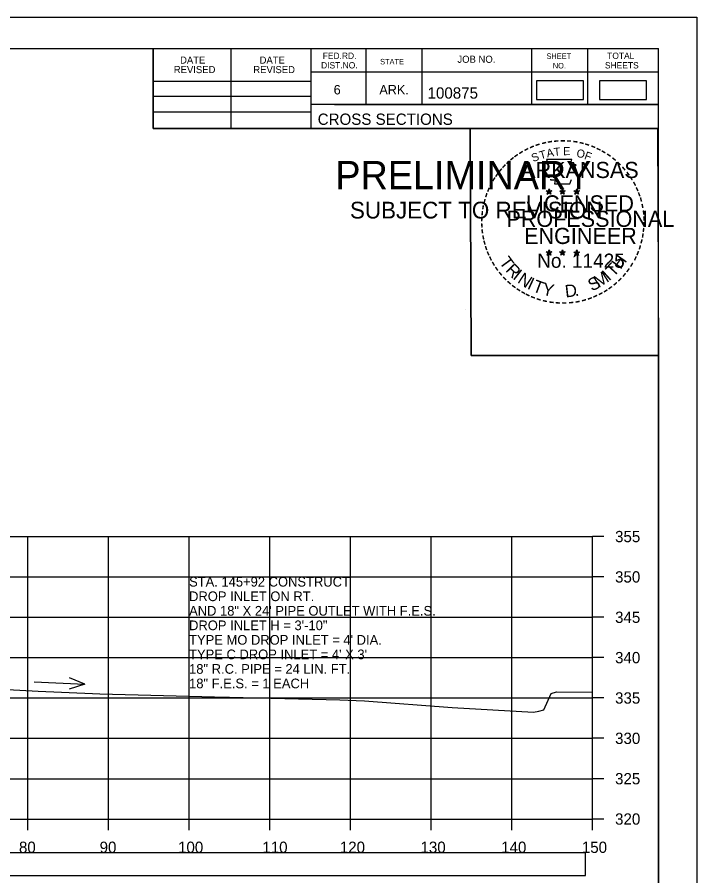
# Model space of a CAD drawing. Extents: x 1368122 to 1710785, y 373130 to 557566.
# Drawn here: x 1369100.9 to 1369185.2, y 379637.4 to 379743.8 of the extents above; entities that cross this region are included whole.
import ezdxf

# ---------------------------------------------------------------- set-up
doc = ezdxf.new("R2010")
doc.units = 0
for name, color, linetype in [('R_Alt Surface', 7, 'Continuous'), ('R_Axis', 7, 'Continuous'), ('R_Axis Annot', 7, 'Continuous'), ('R_Border', 7, 'Continuous'), ('R_Border PE', 7, 'Continuous'), ('R_Border Prem', 7, 'Continuous'), ('R_Drive', 7, 'Continuous'), ('R_Exist Surface', 7, 'Continuous'), ('R_Grid', 7, 'Continuous'), ('R_No Plot', 7, 'Continuous'), ('R_Water Annot', 7, 'Continuous')]:
    doc.layers.add(name, color=color, linetype=linetype)

msp = doc.modelspace()

# ---------------------------------------------------------------- linework, layer by layer
at = {"layer": 'R_Alt Surface'}
msp.add_lwpolyline([(1368873.07, 379637.44), (1369171.37, 379637.44), (1369171.37, 379640.26), (1368873.07, 379640.26)], close=True, dxfattribs=at)
at = {"layer": 'R_Axis'}
for p, q in [((1369172.22, 379644.45), (1369172.22, 379679.45)), ((1369173.62, 379679.45), (1369172.22, 379679.45)), ((1369173.62, 379674.45), (1369172.22, 379674.45)), ((1369173.62, 379669.45), (1369172.22, 379669.45)), ((1369173.62, 379664.45), (1369172.22, 379664.45)), ((1369173.62, 379659.45), (1369172.22, 379659.45)), ((1369173.62, 379654.45), (1369172.22, 379654.45)), ((1369173.62, 379649.45), (1369172.22, 379649.45)), ((1368872.22, 379644.45), (1369172.22, 379644.45)), ((1369102.22, 379643.05), (1369102.22, 379644.45)), ((1369112.22, 379643.05), (1369112.22, 379644.45)), ((1369122.22, 379643.05), (1369122.22, 379644.45)), ((1369132.22, 379643.05), (1369132.22, 379644.45)), ((1369142.22, 379643.05), (1369142.22, 379644.45)), ((1369152.22, 379643.05), (1369152.22, 379644.45)), ((1369162.22, 379643.05), (1369162.22, 379644.45)), ((1369172.22, 379643.05), (1369172.22, 379644.45)), ((1369173.62, 379644.45), (1369172.22, 379644.45))]:
    msp.add_line(p, q, dxfattribs=at)
at = {"layer": 'R_Border'}
for p, q in [((1368864.22, 379739.91), (1369180.4, 379739.91)), ((1369117.76, 379730.03), (1369117.76, 379739.91)), ((1369127.44, 379730.03), (1369127.44, 379739.91)), ((1369137.3, 379739.91), (1369137.3, 379730.03)), ((1369144.14, 379739.91), (1369144.14, 379732.97)), ((1369151.08, 379739.91), (1369151.08, 379732.97)), ((1369164.66, 379739.91), (1369164.66, 379732.97)), ((1369171.6, 379739.91), (1369171.6, 379732.97)), ((1369180.4, 379534.45), (1369180.4, 379739.91)), ((1369180.4, 379736.97), (1369137.3, 379736.97)), ((1369180.4, 379736.99), (1369180.4, 379736.99)), ((1369117.76, 379735.89), (1369137.3, 379735.89)), ((1369117.76, 379734.03), (1369137.3, 379734.03)), ((1369180.4, 379732.97), (1369137.3, 379732.97)), ((1369140.26, 379732.97), (1369180.4, 379732.97)), ((1369117.76, 379732.09), (1369137.3, 379732.09)), ((1369180.4, 379730.03), (1369117.76, 379730.03))]:
    msp.add_line(p, q, dxfattribs=at)
at = {"layer": 'R_Border PE'}
for p, q in [((1369166.49, 379722.28), (1369166.83, 379722.17)), ((1369166.49, 379722.28), (1369166.74, 379722.24)), ((1369166.49, 379722.28), (1369166.72, 379722.16)), ((1369166.62, 379721.88), (1369166.83, 379722.17)), ((1369166.62, 379721.88), (1369166.74, 379722.12)), ((1369166.62, 379721.88), (1369166.83, 379722.09)), ((1369166.83, 379722.54), (1369166.79, 379722.29)), ((1369166.83, 379722.17), (1369166.83, 379722.54)), ((1369166.83, 379722.54), (1369166.88, 379722.29)), ((1369167.18, 379722.28), (1369166.83, 379722.17)), ((1369167.05, 379721.88), (1369166.83, 379722.17)), ((1369167.05, 379721.88), (1369166.83, 379722.09)), ((1369167.18, 379722.28), (1369166.9, 379722.24)), ((1369167.05, 379721.88), (1369166.91, 379722.17)), ((1369167.18, 379722.28), (1369166.98, 379722.18)), ((1369168.16, 379722.28), (1369168.5, 379722.17)), ((1369168.16, 379722.28), (1369168.41, 379722.24)), ((1369168.16, 379722.28), (1369168.39, 379722.16)), ((1369168.29, 379721.88), (1369168.5, 379722.17)), ((1369168.29, 379721.88), (1369168.41, 379722.12)), ((1369168.29, 379721.88), (1369168.5, 379722.09)), ((1369168.5, 379722.54), (1369168.46, 379722.29)), ((1369168.5, 379722.17), (1369168.5, 379722.54)), ((1369168.5, 379722.54), (1369168.55, 379722.29)), ((1369168.85, 379722.28), (1369168.5, 379722.17)), ((1369168.72, 379721.88), (1369168.5, 379722.17)), ((1369168.72, 379721.88), (1369168.5, 379722.09)), ((1369168.85, 379722.28), (1369168.57, 379722.24)), ((1369168.72, 379721.88), (1369168.58, 379722.17)), ((1369168.85, 379722.28), (1369168.65, 379722.18)), ((1369169.92, 379722.27), (1369170.27, 379722.16)), ((1369169.92, 379722.27), (1369170.17, 379722.23)), ((1369169.92, 379722.27), (1369170.16, 379722.15)), ((1369170.05, 379721.86), (1369170.27, 379722.16)), ((1369170.05, 379721.86), (1369170.18, 379722.11)), ((1369170.05, 379721.86), (1369170.27, 379722.08)), ((1369170.27, 379722.53), (1369170.23, 379722.27)), ((1369170.27, 379722.16), (1369170.27, 379722.53)), ((1369170.27, 379722.53), (1369170.32, 379722.28)), ((1369170.62, 379722.27), (1369170.27, 379722.16)), ((1369170.48, 379721.86), (1369170.27, 379722.16)), ((1369170.48, 379721.86), (1369170.27, 379722.08)), ((1369170.62, 379722.27), (1369170.33, 379722.22)), ((1369170.48, 379721.86), (1369170.34, 379722.16)), ((1369170.62, 379722.27), (1369170.41, 379722.17)), ((1369166.48, 379714.71), (1369166.83, 379714.6)), ((1369166.48, 379714.71), (1369166.73, 379714.67)), ((1369166.48, 379714.71), (1369166.72, 379714.59)), ((1369166.61, 379714.3), (1369166.83, 379714.6)), ((1369166.61, 379714.3), (1369166.74, 379714.55)), ((1369166.61, 379714.3), (1369166.83, 379714.52)), ((1369166.83, 379714.97), (1369166.79, 379714.71)), ((1369166.83, 379714.6), (1369166.83, 379714.97)), ((1369166.83, 379714.97), (1369166.88, 379714.72)), ((1369167.18, 379714.71), (1369166.83, 379714.6)), ((1369167.04, 379714.3), (1369166.83, 379714.6)), ((1369167.04, 379714.3), (1369166.83, 379714.52)), ((1369167.18, 379714.71), (1369166.89, 379714.66)), ((1369167.04, 379714.3), (1369166.91, 379714.59)), ((1369167.18, 379714.71), (1369166.97, 379714.61)), ((1369168.15, 379714.71), (1369168.5, 379714.6)), ((1369168.15, 379714.71), (1369168.4, 379714.67)), ((1369168.15, 379714.71), (1369168.39, 379714.59)), ((1369168.28, 379714.3), (1369168.5, 379714.6)), ((1369168.28, 379714.3), (1369168.41, 379714.55)), ((1369168.28, 379714.3), (1369168.5, 379714.52)), ((1369168.5, 379714.97), (1369168.46, 379714.71)), ((1369168.5, 379714.6), (1369168.5, 379714.97)), ((1369168.5, 379714.97), (1369168.55, 379714.72)), ((1369168.85, 379714.71), (1369168.5, 379714.6)), ((1369168.71, 379714.3), (1369168.5, 379714.6)), ((1369168.71, 379714.3), (1369168.5, 379714.52)), ((1369168.85, 379714.71), (1369168.56, 379714.66)), ((1369168.71, 379714.3), (1369168.58, 379714.59)), ((1369168.85, 379714.71), (1369168.64, 379714.61)), ((1369169.92, 379714.7), (1369170.27, 379714.59)), ((1369169.92, 379714.7), (1369170.17, 379714.66)), ((1369169.92, 379714.7), (1369170.15, 379714.58)), ((1369170.05, 379714.29), (1369170.27, 379714.59)), ((1369170.05, 379714.29), (1369170.18, 379714.54)), ((1369170.05, 379714.29), (1369170.26, 379714.51)), ((1369170.27, 379714.96), (1369170.23, 379714.7)), ((1369170.48, 379714.29), (1369170.26, 379714.51)), ((1369170.27, 379714.59), (1369170.27, 379714.96)), ((1369170.27, 379714.96), (1369170.32, 379714.71)), ((1369170.61, 379714.7), (1369170.27, 379714.59)), ((1369170.48, 379714.29), (1369170.27, 379714.59)), ((1369170.61, 379714.7), (1369170.33, 379714.65)), ((1369170.48, 379714.29), (1369170.34, 379714.58)), ((1369170.61, 379714.7), (1369170.41, 379714.6))]:
    msp.add_line(p, q, dxfattribs=at)
for points in [[(1369166.53, 379726.16), (1369166.8, 379725.34)], [(1369170.04, 379725.24), (1369170.18, 379725.52), (1369169.49, 379725.5), (1369169.64, 379726.16), (1369166.53, 379726.16)], [(1369167.02, 379723.74), (1369167.02, 379723.65), (1369167.58, 379723.63), (1369167.53, 379723.16), (1369169.4, 379723.16), (1369169.6, 379723.7)], [(1369166.83, 379722.54), (1369167.05, 379721.88), (1369166.49, 379722.28), (1369167.18, 379722.28), (1369166.62, 379721.88), (1369166.83, 379722.54)], [(1369168.5, 379722.54), (1369168.72, 379721.88), (1369168.16, 379722.28), (1369168.85, 379722.28), (1369168.29, 379721.88), (1369168.5, 379722.54)], [(1369170.27, 379722.53), (1369170.48, 379721.86), (1369169.92, 379722.27), (1369170.62, 379722.27), (1369170.05, 379721.86), (1369170.27, 379722.53)], [(1369166.83, 379714.97), (1369167.04, 379714.3), (1369166.48, 379714.71), (1369167.18, 379714.71), (1369166.61, 379714.3), (1369166.83, 379714.97)], [(1369168.5, 379714.97), (1369168.71, 379714.3), (1369168.15, 379714.71), (1369168.85, 379714.71), (1369168.28, 379714.3), (1369168.5, 379714.97)], [(1369170.27, 379714.96), (1369170.48, 379714.29), (1369169.92, 379714.7), (1369170.61, 379714.7), (1369170.05, 379714.29), (1369170.27, 379714.96)]]:
    msp.add_lwpolyline(points, dxfattribs=at)
for centre, radius in [((1369166.83, 379722.17), 0.172), ((1369166.83, 379722.17), 0.145), ((1369166.83, 379722.17), 0.116), ((1369166.83, 379722.17), 0.0991), ((1369166.83, 379722.17), 0.0747), ((1369166.83, 379722.17), 0.0495), ((1369166.83, 379722.17), 0.0296), ((1369168.5, 379722.17), 0.172), ((1369168.5, 379722.17), 0.145), ((1369168.5, 379722.17), 0.116), ((1369168.5, 379722.17), 0.0991), ((1369168.5, 379722.17), 0.0747), ((1369168.5, 379722.17), 0.0495), ((1369168.5, 379722.17), 0.0296), ((1369170.27, 379722.16), 0.172), ((1369170.27, 379722.16), 0.145), ((1369170.27, 379722.16), 0.116), ((1369170.27, 379722.16), 0.0991), ((1369170.27, 379722.16), 0.0747), ((1369170.27, 379722.16), 0.0495), ((1369170.27, 379722.16), 0.0296), ((1369166.83, 379714.6), 0.172), ((1369166.83, 379714.6), 0.145), ((1369166.83, 379714.6), 0.116), ((1369166.83, 379714.6), 0.0991), ((1369166.83, 379714.6), 0.0747), ((1369166.83, 379714.6), 0.0495), ((1369166.83, 379714.6), 0.0296), ((1369168.5, 379714.6), 0.172), ((1369168.5, 379714.6), 0.145), ((1369168.5, 379714.6), 0.116), ((1369168.5, 379714.6), 0.0991), ((1369168.5, 379714.6), 0.0747), ((1369168.5, 379714.6), 0.0495), ((1369168.5, 379714.6), 0.0296), ((1369170.27, 379714.59), 0.172), ((1369170.27, 379714.59), 0.145), ((1369170.27, 379714.59), 0.116), ((1369170.27, 379714.59), 0.0991), ((1369170.27, 379714.59), 0.0747), ((1369170.27, 379714.59), 0.0495), ((1369170.27, 379714.59), 0.0296)]:
    msp.add_circle(centre, radius, dxfattribs=at)
at = {"layer": 'R_Drive'}
for points in [[(1369165.27, 379733.59), (1369171.11, 379733.59), (1369171.11, 379735.9), (1369165.27, 379735.9)], [(1369173.08, 379733.59), (1369178.92, 379733.59), (1369178.92, 379735.9), (1369173.08, 379735.9)]]:
    msp.add_lwpolyline(points, close=True, dxfattribs=at)
at = {"layer": 'R_Exist Surface'}
msp.add_lwpolyline([(1369090.48, 379661.01), (1369103.5, 379660.31), (1369110.23, 379660), (1369111.17, 379659.95), (1369125.37, 379659.6), (1369127.24, 379659.54), (1369140.91, 379659.2), (1369143.98, 379659.09), (1369154.84, 379658.25), (1369164.92, 379657.69), (1369165.56, 379657.81), (1369166.17, 379658), (1369167.08, 379660.02), (1369167.75, 379660.19), (1369172.22, 379660.15)], dxfattribs=at)
at = {"layer": 'R_Grid'}
for p, q in [((1368872.22, 379679.45), (1369172.22, 379679.45)), ((1369102.22, 379644.45), (1369102.22, 379679.45)), ((1369112.22, 379644.45), (1369112.22, 379679.45)), ((1369122.22, 379644.45), (1369122.22, 379679.45)), ((1369132.22, 379644.45), (1369132.22, 379679.45)), ((1369142.22, 379644.45), (1369142.22, 379679.45)), ((1369152.22, 379644.45), (1369152.22, 379679.45)), ((1369162.22, 379644.45), (1369162.22, 379679.45)), ((1369172.22, 379644.45), (1369172.22, 379679.45)), ((1368872.22, 379674.45), (1369172.22, 379674.45)), ((1368872.22, 379669.45), (1369172.22, 379669.45)), ((1368872.22, 379664.45), (1369172.22, 379664.45)), ((1368872.22, 379659.45), (1369172.22, 379659.45)), ((1368872.22, 379654.45), (1369172.22, 379654.45)), ((1368872.22, 379649.45), (1369172.22, 379649.45)), ((1368872.22, 379644.45), (1369172.22, 379644.45))]:
    msp.add_line(p, q, dxfattribs=at)
at = {"layer": 'R_No Plot'}
for p, q in [((1368851.82, 379743.8), (1369185.15, 379743.8)), ((1369156.43, 379707.57), (1369156.43, 379707.57))]:
    msp.add_line(p, q, dxfattribs=at)
for points in [[(1368851.81, 379743.8), (1369185.15, 379743.8), (1369185.15, 379530.47), (1368851.81, 379530.47)], [(1369098.14, 379739.91), (1369117.76, 379739.91), (1369117.76, 379730.03), (1369133.87, 379730.03), (1369157.07, 379730.03), (1369157.19, 379701.87), (1369180.4, 379701.87), (1369180.4, 379534.45), (1368864.22, 379534.45), (1368864.22, 379739.91)], [(1369157.07, 379730.03), (1369180.28, 379730.03), (1369180.4, 379701.87), (1369157.19, 379701.87)]]:
    msp.add_lwpolyline(points, close=True, dxfattribs=at)
at = {"layer": 'R_Water Annot'}
for p, q in [((1369103.02, 379661.46), (1369109.29, 379661.16)), ((1369109.29, 379661.16), (1369107.41, 379661.95)), ((1369109.29, 379661.16), (1369107.34, 379660.56))]:
    msp.add_line(p, q, dxfattribs=at)

# ---------------------------------------------------------------- texts
at = {"layer": 'R_Axis Annot'}
for s, p in [('355', (1369175.02, 379678.75)), ('350', (1369175.02, 379673.75)), ('345', (1369175.02, 379668.75)), ('340', (1369175.02, 379663.75)), ('335', (1369175.02, 379658.75)), ('330', (1369175.02, 379653.75)), ('325', (1369175.02, 379648.75)), ('320', (1369175.02, 379643.75)), ('80', (1369101.13, 379640.25)), ('90', (1369111.13, 379640.25)), ('100', (1369120.85, 379640.25)), ('110', (1369131.3, 379640.25)), ('120', (1369140.9, 379640.25)), ('130', (1369150.9, 379640.25)), ('140', (1369160.9, 379640.25)), ('150', (1369170.9, 379640.25))]:
    msp.add_text(s, height=1.4, dxfattribs=at).set_placement(p)
at = {"layer": 'R_Border'}
for s, height, p in [('FED.RD.', 0.782, (1369138.78, 379738.63)), ('JOB NO.', 0.879, (1369155.48, 379738.15)), ('SHEET', 0.684, (1369166.52, 379738.63)), ('TOTAL', 0.782, (1369174.04, 379738.63)), ('DATE', 0.879, (1369121.1, 379738.05)), ('DATE', 0.879, (1369130.96, 379738.05)), ('DIST.NO.', 0.782, (1369138.58, 379737.45)), ('STATE', 0.684, (1369145.9, 379737.95)), ('NO.', 0.684, (1369167.3, 379737.45)), ('SHEETS', 0.782, (1369173.76, 379737.45)), ('REVISED', 0.879, (1369120.32, 379736.87)), ('REVISED', 0.879, (1369130.18, 379736.87)), ('6', 1.17, (1369140.14, 379734.23)), ('ARK.', 1.172, (1369145.8, 379734.23)), ('100875', 1.4, (1369151.78, 379733.71)), ('CROSS SECTIONS', 1.4, (1369138.16, 379730.46))]:
    msp.add_text(s, height=height, rotation=360, dxfattribs=at).set_placement(p)
at = {"layer": 'R_Border PE'}
for s, height, rotation, p in [('-', 1.6, 13.6301, (1369166.02, 379727.53)), ('-', 1.6, 10.2193, (1369166.7, 379727.69)), ('-', 1.6, 5.8968, (1369167.43, 379727.8)), ('-', 1.6, 0.1862, (1369168.2, 379727.87)), ('-', 1.6, 357.743, (1369168.93, 379727.86)), ('-', 1.6, 352.1617, (1369169.67, 379727.81)), ('-', 1.6, 347.2049, (1369170.39, 379727.69)), ('-', 1.6, 34.0636, (1369163.41, 379726.33)), ('-', 1.6, 28.7918, (1369164.01, 379726.7)), ('-', 1.6, 24.3072, (1369164.64, 379727.02)), ('-', 1.6, 19.1761, (1369165.27, 379727.29)), ('T', 1, 16.4036, (1369165.8, 379726.17)), ('A', 1, 11.2132, (1369166.62, 379726.42)), ('T', 1, 6.0228, (1369167.47, 379726.59)), ('E', 1, 0.8323, (1369168.58, 379726.7)), ('O', 1, 350.4515, (1369170.18, 379726.49)), ('-', 1.6, 342.3362, (1369171.02, 379727.54)), ('-', 1.6, 337.8551, (1369171.76, 379727.31)), ('-', 1.6, 334.1211, (1369172.39, 379727.04)), ('-', 1.6, 329.6409, (1369172.97, 379726.76)), ('-', 1.6, 38.9507, (1369162.36, 379725.56)), ('-', 1.6, 36.2317, (1369162.83, 379725.94)), ('S', 1, 21.594, (1369164.88, 379725.84)), ('F', 1, 340.0707, (1369171.13, 379726.26)), ('-', 1.6, 325.8627, (1369173.61, 379726.4)), ('-', 1.6, 320.5297, (1369174.22, 379725.97)), ('-', 1.6, 48.423, (1369161.48, 379724.67)), ('-', 1.6, 42.9622, (1369161.92, 379725.14)), ('ARKANSAS', 2, 360, (1369163.38, 379723.87)), ('-', 1.6, 315.5786, (1369174.82, 379725.48)), ('-', 1.6, 309.8797, (1369175.39, 379724.93)), ('-', 1.6, 54.2325, (1369160.66, 379723.61)), ('-', 1.6, 50.6142, (1369161.07, 379724.18)), ('-', 1.6, 306.6522, (1369175.92, 379724.33)), ('-', 1.6, 62.8713, (1369160.02, 379722.47)), ('-', 1.6, 58.0706, (1369160.33, 379723.09)), ('-', 1.4, 303.6753, (1369176.4, 379723.76)), ('-', 1.6, 299.6684, (1369176.72, 379723.16)), ('-', 1.6, 72.3945, (1369159.54, 379721.23)), ('-', 1.6, 67.7743, (1369159.76, 379721.86)), ('DWB', 0.01, 360, (1369166.82, 379722.17)), ('DWB', 0.01, 360, (1369168.49, 379722.17)), ('DWB', 0.01, 360, (1369170.26, 379722.16)), ('-', 1.6, 294.6628, (1369177.04, 379722.55)), ('-', 1.6, 290.5728, (1369177.3, 379721.97)), ('-', 1.6, 75.461, (1369159.35, 379720.52)), ('LICENSED', 2, 360, (1369163.98, 379719.73)), ('-', 1.6, 285.1233, (1369177.54, 379721.39)), ('-', 1.6, 81.2013, (1369159.21, 379719.8)), ('PROFESSIONAL', 2, 360, (1369161.55, 379717.82)), ('-', 1.6, 280.5493, (1369177.74, 379720.65)), ('-', 1.6, 276.5962, (1369177.9, 379719.88)), ('-', 1.6, 89.0622, (1369159.11, 379718.41)), ('-', 1.6, 85.1863, (1369159.14, 379719.11)), ('-', 1.6, 274.3301, (1369177.96, 379719.16)), ('-', 1.6, 94.1959, (1369159.15, 379717.69)), ('ENGINEER', 2, 360, (1369163.74, 379715.7)), ('-', 1.6, 263.5172, (1369177.97, 379717.86)), ('-', 1.6, 269.9407, (1369177.99, 379718.52)), ('-', 1.6, 98.9479, (1369159.22, 379717.02)), ('-', 1.6, 101.7149, (1369159.36, 379716.29)), ('-', 1.6, 260.9953, (1369177.9, 379717.2)), ('-', 1.6, 105.4578, (1369159.52, 379715.69)), ('-', 1.6, 252.8681, (1369177.61, 379715.81)), ('-', 1.6, 255.7626, (1369177.79, 379716.53)), ('-', 1.6, 109.0874, (1369159.73, 379715.06)), ('-', 1.6, 114.0643, (1369159.99, 379714.46)), ('No. 11425', 1.757, 360, (1369165.37, 379712.75)), ('DWB', 0.01, 360, (1369166.82, 379714.6)), ('DWB', 0.01, 360, (1369168.49, 379714.6)), ('DWB', 0.01, 360, (1369170.25, 379714.59)), ('-', 1.6, 247.8887, (1369177.39, 379715.13)), ('-', 1.6, 115.7289, (1369160.29, 379713.85)), ('-', 1.6, 120.4471, (1369160.65, 379713.26)), ('T', 1.54, 306.0406, (1369160.59, 379713.44)), ('T', 1.54, 46.6444, (1369174.82, 379711.53)), ('H', 1.54, 54.6088, (1369175.71, 379712.47)), ('-', 1.6, 244.6197, (1369177.13, 379714.5)), ('-', 1.6, 125.8934, (1369161.05, 379712.7)), ('R', 1.54, 314.005, (1369161.35, 379712.39)), ('I', 1.54, 321.9694, (1369162.25, 379711.46)), ('I', 1.54, 42.1136, (1369174.26, 379711.05)), ('-', 1.6, 233.8452, (1369176.33, 379713.1)), ('-', 1.6, 239.0712, (1369176.73, 379713.75)), ('-', 1.6, 130.7181, (1369161.51, 379712.15)), ('-', 1.6, 134.2238, (1369162.03, 379711.6)), ('N', 1.54, 326.5002, (1369162.82, 379710.99)), ('I', 1.54, 335.3603, (1369164.03, 379710.2)), ('T', 1.54, 339.8912, (1369164.69, 379709.87)), ('S', 1.54, 26.9312, (1369172.14, 379709.8)), ('M', 1.54, 32.6563, (1369172.97, 379710.21)), ('-', 1.6, 225.7653, (1369175.42, 379711.97)), ('-', 1.6, 231.2538, (1369175.9, 379712.53)), ('-', 1.6, 138.9338, (1369162.56, 379711.14)), ('-', 1.6, 144.6463, (1369163.11, 379710.73)), ('-', 1.6, 148.0898, (1369163.67, 379710.36)), ('Y', 1.54, 347.8556, (1369165.91, 379709.43)), ('D', 1.54, 6.3969, (1369168.89, 379709.07)), ('-', 1.6, 215.7363, (1369174.35, 379710.99)), ('-', 1.6, 221.0851, (1369174.9, 379711.46)), ('-', 1.6, 151.5704, (1369164.25, 379710.04)), ('-', 1.6, 154.6002, (1369164.77, 379709.79)), ('-', 1.6, 158.5612, (1369165.4, 379709.54)), ('.', 1.54, 13.7642, (1369170.08, 379709.2)), ('-', 1.6, 204.2516, (1369172.63, 379709.94)), ('-', 1.6, 207.3568, (1369173.26, 379710.26)), ('-', 1.6, 212.2491, (1369173.82, 379710.6)), ('-', 1.6, 162.7983, (1369166.08, 379709.32)), ('-', 1.6, 167.5555, (1369166.8, 379709.16)), ('-', 1.6, 173.1155, (1369167.57, 379709.05)), ('-', 1.6, 176.5183, (1369168.32, 379709)), ('-', 1.6, 181.5918, (1369169.06, 379709.01)), ('-', 1.6, 185.8167, (1369169.87, 379709.09)), ('-', 1.6, 191.2858, (1369170.61, 379709.22)), ('-', 1.6, 195.4743, (1369171.34, 379709.42)), ('-', 1.6, 200.7184, (1369172.01, 379709.66))]:
    msp.add_text(s, height=height, rotation=rotation, dxfattribs=at).set_placement(p)
at = {"layer": 'R_Border Prem'}
for s, height, p in [('PRELIMINARY', 3.5, (1369140.35, 379722.49)), ('DWB', 0.01, (1369141.1, 379724.34)), ('SUBJECT TO REVISION', 2.0751, (1369142.16, 379718.86))]:
    msp.add_text(s, height=height, rotation=360, dxfattribs=at).set_placement(p)
at = {"layer": 'R_Water Annot'}
for s, p in [('STA. 145+92 CONSTRUCT', (1369122.22, 379673.25)), ('DROP INLET ON RT.', (1369122.22, 379671.45)), ('AND 18" X 24\' PIPE OUTLET WITH F.E.S.', (1369122.22, 379669.65)), ('DROP INLET H = 3\'-10"', (1369122.22, 379667.85)), ("TYPE MO DROP INLET = 4' DIA.", (1369122.22, 379666.05)), ("TYPE C DROP INLET = 4' X 3'", (1369122.22, 379664.25)), ('18" R.C. PIPE = 24 LIN. FT.', (1369122.22, 379662.45)), ('18" F.E.S. = 1 EACH', (1369122.22, 379660.65))]:
    msp.add_text(s, height=1.2, dxfattribs=at).set_placement(p)

doc.saveas('drawing.dxf')
